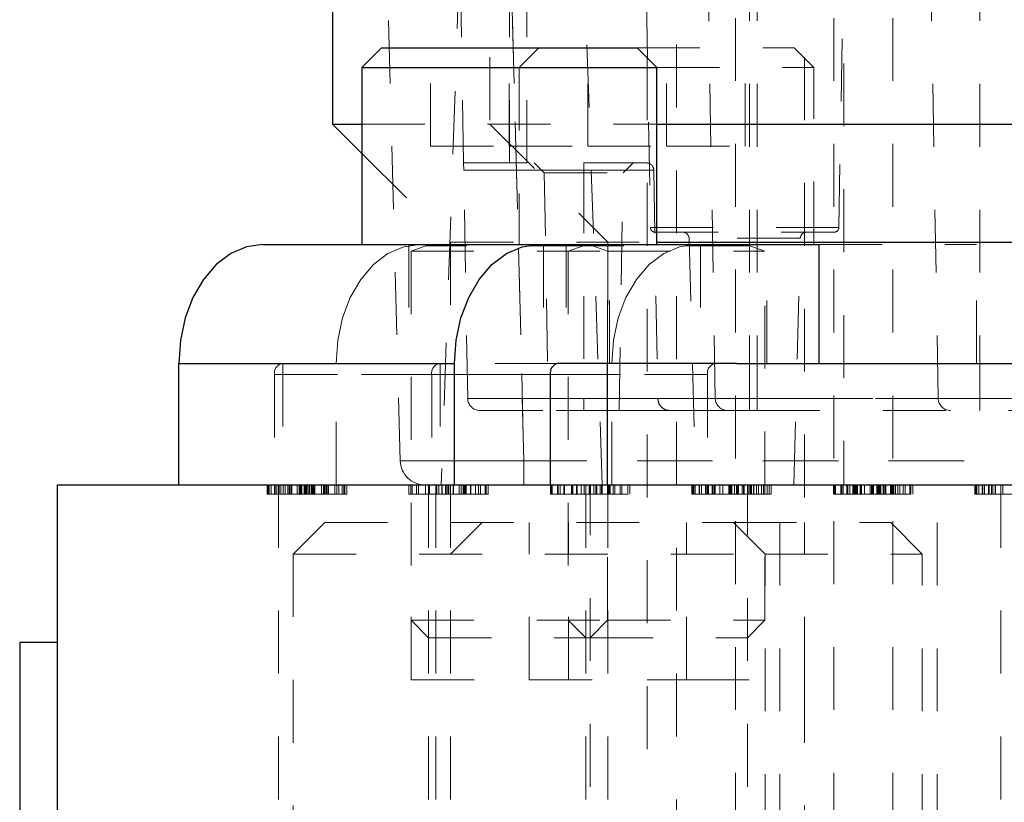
# Model space of a CAD drawing. Header units: inches. Extents: x 220 to 877, y 4 to 174.
# Tile 410 of 656: x 453.14 to 454.7, y 135.46 to 136.7. Entities that reach past the tile are written whole.
import ezdxf

# ---------------------------------------------------------------- set-up
doc = ezdxf.new("R2010")
doc.units = ezdxf.units.IN
doc.header["$LTSCALE"] = 0.5
doc.header["$MEASUREMENT"] = 0
doc.linetypes.add('HIDDEN', pattern=[0.225, 0.15, -0.075])
for name, color, linetype in [('DSS-M-S', 53, 'Continuous'), ('SID-M-S', 105, 'Continuous'), ('SVD-M-S', 8, 'Continuous')]:
    doc.layers.add(name, color=color, linetype=linetype)

msp = doc.modelspace()

# ---------------------------------------------------------------- linework, layer by layer
at = {"layer": 'DSS-M-S', "linetype": 'HIDDEN', "lineweight": 18}
for p, q in [((454.27374, 138.70285), (454.27374, 134.7186)), ((454.42999, 138.70285), (454.42999, 134.7186)), ((454.52374, 138.70285), (454.52374, 134.7186)), ((454.17999, 138.46072), (454.17999, 134.7186)), ((453.88312, 138.44072), (453.88312, 136.53422)), ((454.13312, 138.44072), (454.13312, 134.29322)), ((454.38312, 138.44072), (454.38312, 135.90072)), ((454.44562, 137.43072), (454.44562, 135.96072)), ((453.67961, 136.53422), (454.14836, 136.53422)), ((453.88312, 136.53422), (454.07062, 136.34672)), ((453.67961, 136.48773), (453.82062, 136.34672)), ((453.82062, 136.34672), (454.14836, 136.34672)), ((453.82062, 136.34672), (453.82062, 136.15372)), ((454.07062, 136.34672), (454.07062, 136.15372)), ((453.55412, 136.15372), (453.55412, 135.96072)), ((453.80412, 136.15372), (453.80412, 135.96072)), ((453.52931, 135.94572), (453.52931, 135.96072)), ((453.53085, 135.94572), (453.53085, 135.96072)), ((453.53239, 135.94572), (453.53239, 135.96072)), ((453.53529, 135.94572), (453.53529, 135.96072)), ((453.54085, 135.94572), (453.54085, 135.96072)), ((453.54162, 135.94572), (453.54162, 135.96072)), ((453.54469, 135.94572), (453.54469, 135.96072)), ((453.54712, 135.96072), (453.54712, 135.40072)), ((453.54775, 135.94572), (453.54775, 135.96072)), ((453.54811, 135.94572), (453.54811, 135.96072)), ((453.55085, 135.94572), (453.55085, 135.96072)), ((453.55462, 135.94572), (453.55462, 135.96072)), ((453.55794, 135.94572), (453.55794, 135.96072)), ((453.56186, 135.94572), (453.56186, 135.96072)), ((453.56222, 135.94572), (453.56222, 135.96072)), ((453.56452, 135.94572), (453.56452, 135.96072)), ((453.56469, 135.94572), (453.56469, 135.96072)), ((453.56645, 135.94572), (453.56645, 135.96072)), ((453.567, 135.94572), (453.567, 135.96072)), ((453.56803, 135.94572), (453.56803, 135.96072)), ((453.57674, 135.94572), (453.57674, 135.96072)), ((453.57991, 135.94572), (453.57991, 135.96072)), ((453.57991, 135.94572), (453.57991, 135.96072)), ((453.58049, 135.94572), (453.58049, 135.96072)), ((453.58049, 135.94572), (453.58049, 135.96072)), ((453.58205, 135.94572), (453.58205, 135.96072)), ((453.58315, 135.94572), (453.58315, 135.96072)), ((453.58335, 135.94572), (453.58335, 135.96072)), ((453.58335, 135.94572), (453.58335, 135.96072)), ((453.58407, 135.94572), (453.58407, 135.96072)), ((453.58777, 135.94572), (453.58777, 135.96072)), ((453.58789, 135.94572), (453.58789, 135.96072)), ((453.58931, 135.94572), (453.58931, 135.96072)), ((453.58936, 135.94572), (453.58936, 135.96072)), ((453.59085, 135.94572), (453.59085, 135.96072)), ((453.59087, 135.94572), (453.59087, 135.96072)), ((453.59089, 135.94572), (453.59089, 135.96072)), ((453.59186, 135.94572), (453.59186, 135.96072)), ((453.5919, 135.94572), (453.5919, 135.96072)), ((453.59234, 135.94572), (453.59234, 135.96072)), ((453.59239, 135.94572), (453.59239, 135.96072)), ((453.59243, 135.94572), (453.59243, 135.96072)), ((453.59246, 135.94572), (453.59246, 135.96072)), ((453.59546, 135.94572), (453.59546, 135.96072)), ((453.59712, 135.94572), (453.59712, 135.96072)), ((453.5996, 135.94572), (453.5996, 135.96072)), ((453.59991, 135.94572), (453.59991, 135.96072)), ((453.60008, 135.94572), (453.60008, 135.96072)), ((453.60162, 135.94572), (453.60162, 135.96072)), ((453.60315, 135.94572), (453.60315, 135.96072)), ((453.60469, 135.94572), (453.60469, 135.96072)), ((453.61546, 135.94572), (453.61546, 135.96072)), ((453.61859, 135.94572), (453.61859, 135.96072)), ((453.61871, 135.94572), (453.61871, 135.96072)), ((453.61883, 135.94572), (453.61883, 135.96072)), ((453.61931, 135.94572), (453.61931, 135.96072)), ((453.61979, 135.94572), (453.61979, 135.96072)), ((453.62029, 135.94572), (453.62029, 135.96072)), ((453.62032, 135.94572), (453.62032, 135.96072)), ((453.62243, 135.94572), (453.62243, 135.96072)), ((453.62265, 135.94572), (453.62265, 135.96072)), ((453.62428, 135.94572), (453.62428, 135.96072)), ((453.62433, 135.94572), (453.62433, 135.96072)), ((453.62469, 135.94572), (453.62469, 135.96072)), ((453.62662, 135.94572), (453.62662, 135.96072)), ((453.63671, 135.94572), (453.63671, 135.96072)), ((453.64008, 135.94572), (453.64008, 135.96072)), ((453.64315, 135.94572), (453.64315, 135.96072)), ((453.64806, 135.94572), (453.64806, 135.96072)), ((453.65075, 135.94572), (453.65075, 135.96072)), ((453.65239, 135.94572), (453.65239, 135.96072)), ((453.65546, 135.94572), (453.65546, 135.96072)), ((453.75431, 135.94572), (453.75431, 135.96072)), ((453.75739, 135.94572), (453.75739, 135.96072)), ((453.75943, 135.94572), (453.75943, 135.96072)), ((453.76662, 135.94572), (453.76662, 135.96072)), ((453.76969, 135.94572), (453.76969, 135.96072)), ((453.78053, 135.94572), (453.78053, 135.96072)), ((453.78549, 135.96072), (453.78549, 135.08072)), ((453.78662, 135.94572), (453.78662, 135.96072)), ((453.78678, 135.94572), (453.78678, 135.96072)), ((453.78695, 135.94572), (453.78695, 135.96072)), ((453.79712, 135.96072), (453.79712, 135.40072)), ((453.79873, 135.94572), (453.79873, 135.96072)), ((453.79892, 135.94572), (453.79892, 135.96072)), ((453.80174, 135.94572), (453.80174, 135.96072)), ((453.80174, 135.94572), (453.80174, 135.96072)), ((453.80662, 135.94572), (453.80662, 135.96072)), ((453.80705, 135.94572), (453.80705, 135.96072)), ((453.80705, 135.94572), (453.80705, 135.96072)), ((453.81277, 135.94572), (453.81277, 135.96072)), ((453.81474, 135.94572), (453.81474, 135.96072)), ((453.81686, 135.94572), (453.81686, 135.96072)), ((453.8169, 135.94572), (453.8169, 135.96072)), ((453.81743, 135.94572), (453.81743, 135.96072)), ((453.81746, 135.94572), (453.81746, 135.96072)), ((453.81787, 135.94572), (453.81787, 135.96072)), ((453.82062, 135.96072), (453.82062, 134.29322)), ((453.82062, 135.96072), (453.82062, 133.46072)), ((453.82481, 135.94572), (453.82481, 135.96072)), ((453.82508, 135.94572), (453.82508, 135.96072)), ((453.82551, 135.94572), (453.82551, 135.96072)), ((453.83419, 135.94572), (453.83419, 135.96072)), ((453.83431, 135.94572), (453.83431, 135.96072)), ((453.83746, 135.94572), (453.83746, 135.96072)), ((453.84046, 135.94572), (453.84046, 135.96072)), ((453.842, 135.94572), (453.842, 135.96072)), ((453.84383, 135.94572), (453.84383, 135.96072)), ((453.84479, 135.94572), (453.84479, 135.96072)), ((453.84515, 135.94572), (453.84515, 135.96072)), ((453.8452, 135.94572), (453.8452, 135.96072)), ((453.85246, 135.94572), (453.85246, 135.96072)), ((453.85277, 135.94572), (453.85277, 135.96072)), ((453.85296, 135.94572), (453.85296, 135.96072)), ((453.86015, 135.94572), (453.86015, 135.96072)), ((453.86508, 135.94572), (453.86508, 135.96072)), ((453.86815, 135.94572), (453.86815, 135.96072)), ((453.87558, 135.94572), (453.87558, 135.96072)), ((453.87739, 135.94572), (453.87739, 135.96072)), ((453.88046, 135.94572), (453.88046, 135.96072)), ((453.97931, 135.94572), (453.97931, 135.96072)), ((453.98085, 135.94572), (453.98085, 135.96072)), ((453.98239, 135.94572), (453.98239, 135.96072)), ((453.99085, 135.94572), (453.99085, 135.96072)), ((453.99162, 135.94572), (453.99162, 135.96072)), ((453.99469, 135.94572), (453.99469, 135.96072)), ((454.00085, 135.94572), (454.00085, 135.96072)), ((454.002, 135.94572), (454.002, 135.96072)), ((454.01315, 135.94572), (454.01315, 135.96072)), ((454.01438, 135.94572), (454.01438, 135.96072)), ((454.01498, 135.94572), (454.01498, 135.96072)), ((454.02085, 135.94572), (454.02085, 135.96072)), ((454.02159, 135.94572), (454.02159, 135.96072)), ((454.02205, 135.94572), (454.02205, 135.96072)), ((454.02854, 135.94572), (454.02854, 135.96072)), ((454.03315, 135.94572), (454.03315, 135.96072)), ((454.03549, 135.96072), (454.03549, 135.08072)), ((454.04085, 135.94572), (454.04085, 135.96072)), ((454.04186, 135.94572), (454.04186, 135.96072)), ((454.0419, 135.94572), (454.0419, 135.96072)), ((454.04239, 135.94572), (454.04239, 135.96072)), ((454.04243, 135.94572), (454.04243, 135.96072)), ((454.04246, 135.94572), (454.04246, 135.96072)), ((454.04249, 135.08072), (454.04249, 135.96072)), ((454.04291, 135.94572), (454.04291, 135.96072)), ((454.04854, 135.94572), (454.04854, 135.96072)), ((454.05162, 135.94572), (454.05162, 135.96072)), ((454.05315, 135.94572), (454.05315, 135.96072)), ((454.05851, 135.94572), (454.05851, 135.96072)), ((454.06085, 135.94572), (454.06085, 135.96072)), ((454.06162, 135.94572), (454.06162, 135.96072)), ((454.07062, 135.96072), (454.07062, 134.29322)), ((454.07062, 135.96072), (454.07062, 133.46072)), ((454.07162, 135.94572), (454.07162, 135.96072)), ((454.07315, 135.94572), (454.07315, 135.96072)), ((454.07416, 135.94572), (454.07416, 135.96072)), ((454.079, 135.94572), (454.079, 135.96072)), ((454.0819, 135.94572), (454.0819, 135.96072)), ((454.09008, 135.94572), (454.09008, 135.96072)), ((454.09315, 135.94572), (454.09315, 135.96072)), ((454.10239, 135.94572), (454.10239, 135.96072)), ((454.10546, 135.94572), (454.10546, 135.96072)), ((454.20431, 135.94572), (454.20431, 135.96072)), ((454.20585, 135.94572), (454.20585, 135.96072)), ((454.20739, 135.94572), (454.20739, 135.96072)), ((454.20943, 135.94572), (454.20943, 135.96072)), ((454.21585, 135.94572), (454.21585, 135.96072)), ((454.21662, 135.94572), (454.21662, 135.96072)), ((454.21969, 135.94572), (454.21969, 135.96072)), ((454.22585, 135.94572), (454.22585, 135.96072)), ((454.227, 135.94572), (454.227, 135.96072)), ((454.22892, 135.94572), (454.22892, 135.96072)), ((454.23053, 135.94572), (454.23053, 135.96072)), ((454.23662, 135.94572), (454.23662, 135.96072)), ((454.23678, 135.94572), (454.23678, 135.96072)), ((454.23695, 135.94572), (454.23695, 135.96072)), ((454.23722, 135.94572), (454.23722, 135.96072)), ((454.23938, 135.94572), (454.23938, 135.96072)), ((454.23998, 135.94572), (454.23998, 135.96072)), ((454.24041, 135.94572), (454.24041, 135.96072)), ((454.24085, 135.94572), (454.24085, 135.96072)), ((454.24106, 135.94572), (454.24106, 135.96072)), ((454.24145, 135.94572), (454.24145, 135.96072)), ((454.24873, 135.94572), (454.24873, 135.96072)), ((454.25354, 135.94572), (454.25354, 135.96072)), ((454.26289, 135.94572), (454.26289, 135.96072)), ((454.26431, 135.94572), (454.26431, 135.96072)), ((454.26585, 135.94572), (454.26585, 135.96072)), ((454.26686, 135.94572), (454.26686, 135.96072)), ((454.2669, 135.94572), (454.2669, 135.96072)), ((454.26734, 135.94572), (454.26734, 135.96072)), ((454.26739, 135.94572), (454.26739, 135.96072)), ((454.26743, 135.94572), (454.26743, 135.96072)), ((454.26746, 135.94572), (454.26746, 135.96072)), ((454.26787, 135.94572), (454.26787, 135.96072)), ((454.26791, 135.94572), (454.26791, 135.96072)), ((454.27212, 135.94572), (454.27212, 135.96072)), ((454.27546, 135.94572), (454.27546, 135.96072)), ((454.27551, 135.94572), (454.27551, 135.96072)), ((454.2757, 135.94572), (454.2757, 135.96072)), ((454.27662, 135.94572), (454.27662, 135.96072)), ((454.27815, 135.94572), (454.27815, 135.96072)), ((454.28419, 135.94572), (454.28419, 135.96072)), ((454.28662, 135.94572), (454.28662, 135.96072)), ((454.28746, 135.94572), (454.28746, 135.96072)), ((454.29249, 135.08072), (454.29249, 135.96072)), ((454.29373, 135.94572), (454.29373, 135.96072)), ((454.29392, 135.94572), (454.29392, 135.96072)), ((454.29662, 135.94572), (454.29662, 135.96072)), ((454.29743, 135.94572), (454.29743, 135.96072)), ((454.29765, 135.94572), (454.29765, 135.96072)), ((454.29815, 135.94572), (454.29815, 135.96072)), ((454.29916, 135.94572), (454.29916, 135.96072)), ((454.30246, 135.94572), (454.30246, 135.96072)), ((454.30277, 135.94572), (454.30277, 135.96072)), ((454.30296, 135.94572), (454.30296, 135.96072)), ((454.3069, 135.94572), (454.3069, 135.96072)), ((454.31015, 135.94572), (454.31015, 135.96072)), ((454.31508, 135.94572), (454.31508, 135.96072)), ((454.31815, 135.94572), (454.31815, 135.96072)), ((454.32395, 135.94572), (454.32395, 135.96072)), ((454.32739, 135.94572), (454.32739, 135.96072)), ((454.33046, 135.94572), (454.33046, 135.96072)), ((454.34412, 135.40072), (454.34412, 135.96072)), ((454.42931, 135.94572), (454.42931, 135.96072)), ((454.43085, 135.94572), (454.43085, 135.96072)), ((454.43239, 135.94572), (454.43239, 135.96072)), ((454.44085, 135.94572), (454.44085, 135.96072)), ((454.44162, 135.94572), (454.44162, 135.96072)), ((454.44248, 135.94572), (454.44248, 135.96072)), ((454.44469, 135.94572), (454.44469, 135.96072)), ((454.45085, 135.94572), (454.45085, 135.96072)), ((454.452, 135.94572), (454.452, 135.96072)), ((454.45553, 135.94572), (454.45553, 135.96072)), ((454.46008, 135.94572), (454.46008, 135.96072)), ((454.46162, 135.94572), (454.46162, 135.96072)), ((454.46178, 135.94572), (454.46178, 135.96072)), ((454.46195, 135.94572), (454.46195, 135.96072)), ((454.46315, 135.94572), (454.46315, 135.96072)), ((454.46438, 135.94572), (454.46438, 135.96072)), ((454.46498, 135.94572), (454.46498, 135.96072)), ((454.46599, 135.94572), (454.46599, 135.96072)), ((454.46635, 135.94572), (454.46635, 135.96072)), ((454.46712, 135.94572), (454.46712, 135.96072)), ((454.46734, 135.94572), (454.46734, 135.96072)), ((454.47159, 135.94572), (454.47159, 135.96072)), ((454.47205, 135.94572), (454.47205, 135.96072)), ((454.47239, 135.94572), (454.47239, 135.96072)), ((454.47373, 135.94572), (454.47373, 135.96072)), ((454.47854, 135.94572), (454.47854, 135.96072)), ((454.48777, 135.94572), (454.48777, 135.96072)), ((454.48974, 135.94572), (454.48974, 135.96072)), ((454.49085, 135.94572), (454.49085, 135.96072)), ((454.49186, 135.94572), (454.49186, 135.96072)), ((454.4919, 135.94572), (454.4919, 135.96072)), ((454.49239, 135.94572), (454.49239, 135.96072)), ((454.49243, 135.94572), (454.49243, 135.96072)), ((454.49246, 135.94572), (454.49246, 135.96072)), ((454.49287, 135.94572), (454.49287, 135.96072)), ((454.49291, 135.94572), (454.49291, 135.96072)), ((454.49854, 135.94572), (454.49854, 135.96072)), ((454.49924, 135.94572), (454.49924, 135.96072)), ((454.49981, 135.94572), (454.49981, 135.96072)), ((454.50008, 135.94572), (454.50008, 135.96072)), ((454.50051, 135.94572), (454.50051, 135.96072)), ((454.50162, 135.94572), (454.50162, 135.96072)), ((454.50315, 135.94572), (454.50315, 135.96072)), ((454.50469, 135.94572), (454.50469, 135.96072)), ((454.50851, 135.94572), (454.50851, 135.96072)), ((454.50919, 135.94572), (454.50919, 135.96072)), ((454.51085, 135.94572), (454.51085, 135.96072)), ((454.51162, 135.94572), (454.51162, 135.96072)), ((454.51246, 135.94572), (454.51246, 135.96072)), ((454.52015, 135.94572), (454.52015, 135.96072)), ((454.5202, 135.94572), (454.5202, 135.96072)), ((454.52162, 135.94572), (454.52162, 135.96072)), ((454.52315, 135.94572), (454.52315, 135.96072)), ((454.52416, 135.94572), (454.52416, 135.96072)), ((454.52433, 135.94572), (454.52433, 135.96072)), ((454.5245, 135.94572), (454.5245, 135.96072)), ((454.52467, 135.94572), (454.52467, 135.96072)), ((454.52474, 135.94572), (454.52474, 135.96072)), ((454.52746, 135.94572), (454.52746, 135.96072)), ((454.52777, 135.94572), (454.52777, 135.96072)), ((454.52796, 135.94572), (454.52796, 135.96072)), ((454.5319, 135.94572), (454.5319, 135.96072)), ((454.53515, 135.94572), (454.53515, 135.96072)), ((454.54008, 135.94572), (454.54008, 135.96072)), ((454.54315, 135.94572), (454.54315, 135.96072)), ((454.55058, 135.94572), (454.55058, 135.96072)), ((454.55239, 135.94572), (454.55239, 135.96072)), ((454.55546, 135.94572), (454.55546, 135.96072)), ((454.59412, 135.40072), (454.59412, 135.96072)), ((454.65431, 135.94572), (454.65431, 135.96072)), ((454.65585, 135.94572), (454.65585, 135.96072)), ((454.65739, 135.94572), (454.65739, 135.96072)), ((454.66029, 135.94572), (454.66029, 135.96072)), ((454.66585, 135.94572), (454.66585, 135.96072)), ((454.66662, 135.94572), (454.66662, 135.96072)), ((454.66969, 135.94572), (454.66969, 135.96072)), ((454.67585, 135.94572), (454.67585, 135.96072)), ((454.677, 135.94572), (454.677, 135.96072)), ((454.68053, 135.94572), (454.68053, 135.96072)), ((454.68294, 135.94572), (454.68294, 135.96072)), ((454.68662, 135.94572), (454.68662, 135.96072)), ((454.68678, 135.94572), (454.68678, 135.96072)), ((454.68695, 135.94572), (454.68695, 135.96072)), ((454.68722, 135.94572), (454.68722, 135.96072)), ((454.69562, 135.96072), (454.69562, 135.33572)), ((454.69873, 135.94572), (454.69873, 135.96072)), ((453.86015, 135.94572), (453.85277, 135.94572)), ((454.04239, 135.94572), (454.05746, 135.94572)), ((454.09008, 135.94572), (454.0619, 135.94572)), ((454.10239, 135.94572), (454.09008, 135.94572)), ((454.46008, 135.94572), (454.46275, 135.94572)), ((454.49239, 135.94572), (454.50746, 135.94572)), ((454.54008, 135.94572), (454.5119, 135.94572)), ((454.55239, 135.94572), (454.54008, 135.94572)), ((454.38312, 135.65072), (454.38312, 134.29322))]:
    msp.add_line(p, q, dxfattribs=at)
at = {"layer": 'DSS-M-S', "linetype": 'Continuous', "lineweight": 25}
for p, q in [((453.63312, 138.44072), (453.63312, 136.53422)), ((453.63312, 136.53422), (453.67961, 136.48773)), ((453.63312, 136.53422), (453.67961, 136.53422)), ((454.14836, 136.53422), (456.24287, 136.53422)), ((454.14836, 136.34672), (456.24287, 136.34672)), ((454.27499, 136.15372), (456.11624, 136.15372)), ((453.19562, 133.46072), (453.19562, 135.96072)), ((453.19562, 135.96072), (459.44562, 135.96072))]:
    msp.add_line(p, q, dxfattribs=at)
at = {"layer": 'DSS-M-S', "linetype": 'HIDDEN', "lineweight": 18}
for points, knots in [([(453.59234, 135.94572), (453.57793, 135.94572), (453.55634, 135.94572), (453.53645, 135.94572), (453.53017, 135.94572), (453.52959, 135.94572), (453.52931, 135.94572)], [0, 0, 0, 0, 0.4994065, 0.7487427, 0.8743724, 1, 1, 1, 1]), ([(453.61859, 135.94572), (453.61424, 135.94572), (453.60707, 135.94572), (453.59781, 135.94572), (453.5904, 135.94572), (453.5857, 135.94572), (453.58335, 135.94572)], [0, 0, 0, 0, 0.33929492, 0.55942537, 0.77969467, 1, 1, 1, 1]), ([(453.65546, 135.94572), (453.65518, 135.94572), (453.65461, 135.94572), (453.64835, 135.94572), (453.62833, 135.94572), (453.60674, 135.94572), (453.59234, 135.94572)], [0, 0, 0, 0, 0.1256001, 0.2511969, 0.5005813, 1, 1, 1, 1]), ([(453.59239, 135.94572), (453.60353, 135.94572), (453.62022, 135.94572), (453.63671, 135.94572), (453.64229, 135.94572), (453.64287, 135.94572), (453.64315, 135.94572)], [0, 0, 0, 0, 0.5000715, 0.7490206, 0.8745985, 1, 1, 1, 1]), ([(453.78678, 135.94572), (453.78188, 135.94572), (453.77205, 135.94572), (453.76159, 135.94572), (453.75524, 135.94572), (453.75462, 135.94572), (453.75431, 135.94572)], [0, 0, 0, 0, 0.2791829, 0.5590851, 0.779446, 1, 1, 1, 1]), ([(453.82551, 135.94572), (453.81994, 135.94572), (453.81218, 135.94572), (453.79774, 135.94572), (453.79043, 135.94572), (453.78678, 135.94572)], [0, 0, 0, 0, 0.5601154, 0.7802838, 1, 1, 1, 1]), ([(453.81787, 135.94572), (453.82063, 135.94572), (453.82556, 135.94572), (453.83155, 135.94572), (453.83419, 135.94572)], [0, 0, 0, 0, 0.5604127, 1, 1, 1, 1]), ([(453.83746, 135.94572), (453.83516, 135.94572), (453.83106, 135.94572), (453.8272, 135.94572), (453.82551, 135.94572)], [0, 0, 0, 0, 0.5599058, 1, 1, 1, 1]), ([(453.85296, 135.94572), (453.85129, 135.94572), (453.84794, 135.94572), (453.84242, 135.94572), (453.83934, 135.94572), (453.83746, 135.94572)], [0, 0, 0, 0, 0.2799464, 0.5597741, 1, 1, 1, 1]), ([(453.88046, 135.94572), (453.8801, 135.94572), (453.87938, 135.94572), (453.87232, 135.94572), (453.86477, 135.94572), (453.86015, 135.94572)], [0, 0, 0, 0, 0.2797499, 0.5595012, 1, 1, 1, 1]), ([(453.86229, 135.94572), (453.86306, 135.94572), (453.86546, 135.94572), (453.86759, 135.94572), (453.86797, 135.94572), (453.86815, 135.94572)], [0, 0, 0, 0, 0.1934431, 0.5966092, 1, 1, 1, 1]), ([(454.02159, 135.94572), (454.01537, 135.94572), (454.00293, 135.94572), (453.98845, 135.94572), (453.98042, 135.94572), (453.97968, 135.94572), (453.97931, 135.94572)], [0, 0, 0, 0, 0.2798641, 0.559271, 0.7794235, 1, 1, 1, 1]), ([(453.99162, 135.94572), (453.99214, 135.94572), (453.9932, 135.94572), (454.0014, 135.94572), (454.01144, 135.94572), (454.01851, 135.94572), (454.02205, 135.94572)], [0, 0, 0, 0, 0.279617, 0.5593571, 0.7795592, 1, 1, 1, 1]), ([(454.06085, 135.94572), (454.06024, 135.94572), (454.05902, 135.94572), (454.04822, 135.94572), (454.03508, 135.94572), (454.02609, 135.94572), (454.02159, 135.94572)], [0, 0, 0, 0, 0.2796881, 0.5590255, 0.7792916, 1, 1, 1, 1]), ([(454.26734, 135.94572), (454.25293, 135.94572), (454.23134, 135.94572), (454.21145, 135.94572), (454.20517, 135.94572), (454.20459, 135.94572), (454.20431, 135.94572)], [0, 0, 0, 0, 0.4994065, 0.7487427, 0.8743724, 1, 1, 1, 1]), ([(454.33046, 135.94572), (454.33018, 135.94572), (454.32961, 135.94572), (454.32335, 135.94572), (454.30333, 135.94572), (454.28174, 135.94572), (454.26734, 135.94572)], [0, 0, 0, 0, 0.1256001, 0.2511969, 0.5005813, 1, 1, 1, 1]), ([(454.26739, 135.94572), (454.27853, 135.94572), (454.29522, 135.94572), (454.31171, 135.94572), (454.31729, 135.94572), (454.31787, 135.94572), (454.31815, 135.94572)], [0, 0, 0, 0, 0.5000715, 0.7490206, 0.8745985, 1, 1, 1, 1]), ([(454.47159, 135.94572), (454.46537, 135.94572), (454.45293, 135.94572), (454.43845, 135.94572), (454.43042, 135.94572), (454.42968, 135.94572), (454.42931, 135.94572)], [0, 0, 0, 0, 0.2798641, 0.559271, 0.7794235, 1, 1, 1, 1]), ([(454.44162, 135.94572), (454.44214, 135.94572), (454.4432, 135.94572), (454.4514, 135.94572), (454.46144, 135.94572), (454.46851, 135.94572), (454.47205, 135.94572)], [0, 0, 0, 0, 0.279617, 0.5593571, 0.7795592, 1, 1, 1, 1]), ([(454.51085, 135.94572), (454.51024, 135.94572), (454.50902, 135.94572), (454.49822, 135.94572), (454.48508, 135.94572), (454.47609, 135.94572), (454.47159, 135.94572)], [0, 0, 0, 0, 0.2796881, 0.5590255, 0.7792916, 1, 1, 1, 1]), ([(454.50851, 135.94572), (454.50923, 135.94572), (454.51051, 135.94572), (454.51074, 135.94572), (454.51085, 135.94572)], [0, 0, 0, 0, 0.5600642, 1, 1, 1, 1]), ([(454.71734, 135.94572), (454.70293, 135.94572), (454.68134, 135.94572), (454.66145, 135.94572), (454.65517, 135.94572), (454.65459, 135.94572), (454.65431, 135.94572)], [0, 0, 0, 0, 0.4994065, 0.7487427, 0.8743724, 1, 1, 1, 1])]:
    msp.add_open_spline(points, degree=3, knots=knots, dxfattribs=at)
at = {"layer": 'SID-M-S', "linetype": 'Continuous', "lineweight": 25}
for q in [(453.13562, 133.71072), (453.19562, 135.71072)]:
    msp.add_line((453.13562, 135.71072), q, dxfattribs=at)
at = {"layer": 'SVD-M-S', "linetype": 'HIDDEN', "lineweight": 18}
for p, q in [((453.84134, 136.47253), (453.81488, 137.98842)), ((453.9142, 136.47253), (453.9142, 137.98842)), ((453.9142, 136.47253), (453.9142, 137.98842)), ((453.94176, 136.47253), (453.94176, 137.98842)), ((454.24158, 136.09817), (454.20858, 137.98842)), ((454.29609, 136.09817), (454.29609, 137.98842)), ((454.30791, 136.09817), (454.30791, 137.98842)), ((454.59591, 136.09817), (454.56292, 137.98842)), ((454.66224, 136.09817), (454.66224, 137.98842)), ((453.74054, 135.99906), (453.6898, 137.9371)), ((453.88658, 137.9371), (453.93733, 135.99906)), ((453.93733, 135.99906), (453.88658, 137.9371)), ((454.11106, 137.9371), (454.13841, 136.37003)), ((454.43803, 136.37003), (454.46539, 137.9371)), ((453.85571, 137.38592), (453.80594, 135.96072)), ((454.06184, 135.96072), (454.01207, 137.38592)), ((453.78899, 136.49897), (453.78899, 136.65522)), ((453.91399, 136.49897), (453.91399, 136.65522)), ((453.96086, 136.65522), (453.92961, 136.62397)), ((454.03899, 136.49897), (454.03899, 136.65522)), ((454.11711, 136.65522), (454.36711, 136.65522)), ((454.16399, 136.49897), (454.16399, 136.65522)), ((454.28899, 136.49897), (454.28899, 136.65522)), ((454.39836, 136.62397), (454.36711, 136.65522)), ((453.92961, 136.62397), (453.92961, 136.34272)), ((454.14836, 136.62397), (454.39836, 136.62397)), ((454.39836, 136.34272), (454.39836, 136.62397)), ((453.78899, 136.49897), (453.91399, 136.49897)), ((453.91399, 136.49897), (454.03899, 136.49897)), ((454.03899, 136.49897), (454.16399, 136.49897)), ((454.16399, 136.49897), (454.28899, 136.49897)), ((453.9142, 136.47253), (453.84134, 136.47253)), ((453.84134, 136.47253), (453.84155, 136.46093)), ((453.94176, 136.47253), (453.9142, 136.47253)), ((454.13195, 136.47253), (453.94176, 136.47253)), ((453.95357, 136.47253), (453.9696, 136.45651)), ((454.03232, 136.46093), (454.03232, 136.47253)), ((454.03232, 136.46093), (454.03232, 136.47253)), ((454.09503, 136.45651), (454.11106, 136.47253)), ((453.84155, 136.46093), (454.03232, 136.46093)), ((453.84788, 136.09817), (453.84155, 136.46093)), ((454.03232, 136.46093), (453.84155, 136.46093)), ((453.9696, 136.45651), (454.09503, 136.45651)), ((453.9696, 136.45651), (453.9762, 136.07883)), ((454.03232, 136.46093), (454.14376, 136.46093)), ((454.03232, 136.46093), (454.03232, 136.09817)), ((454.03232, 136.46093), (454.03232, 136.09817)), ((454.14376, 136.46093), (454.03232, 136.46093)), ((454.08844, 136.07883), (454.09503, 136.45651)), ((454.14376, 136.46093), (454.15009, 136.09817)), ((454.13841, 136.37003), (454.43803, 136.37003)), ((454.14628, 136.3623), (454.43016, 136.3623)), ((454.37655, 136.35271), (454.19989, 136.35271)), ((454.19989, 136.35271), (454.21015, 135.96072)), ((454.36629, 135.96072), (454.37655, 136.35271)), ((453.74618, 136.33909), (453.72111, 136.32834)), ((453.77225, 136.34272), (453.74618, 136.33909)), ((453.75449, 136.34272), (453.75449, 136.15372)), ((453.75774, 136.34272), (453.75774, 136.34233)), ((453.75774, 136.34233), (454.07024, 136.34233)), ((453.78129, 136.3408), (453.75774, 136.33223)), ((453.75774, 136.33223), (454.07024, 136.33223)), ((453.75774, 136.33223), (453.75774, 135.74547)), ((454.04623, 136.3408), (453.78174, 136.3408)), ((453.96823, 136.34272), (453.96823, 136.15372)), ((454.00449, 136.34272), (454.00449, 136.15372)), ((454.00774, 136.34272), (454.00774, 136.34233)), ((454.03129, 136.3408), (454.00774, 136.33223)), ((454.00774, 136.33223), (454.00774, 135.74547)), ((454.29623, 136.3408), (454.03174, 136.3408)), ((454.07024, 136.33223), (454.04668, 136.3408)), ((454.07024, 136.34233), (454.07024, 136.34272)), ((454.07024, 136.34233), (454.32024, 136.34233)), ((454.07024, 136.33223), (454.32024, 136.33223)), ((454.07024, 136.15372), (454.07024, 136.33223)), ((454.07349, 136.15372), (454.07349, 136.34272)), ((454.15951, 136.32834), (454.18458, 136.33909)), ((454.18458, 136.33909), (454.21066, 136.34272)), ((454.21823, 136.34272), (454.21823, 136.15372)), ((454.32024, 136.33223), (454.29668, 136.3408)), ((454.32024, 136.34233), (454.32024, 136.34272)), ((454.32024, 135.74547), (454.32024, 136.33223)), ((454.32349, 136.15372), (454.32349, 136.34272)), ((454.40663, 136.34272), (454.65663, 136.34272)), ((454.65663, 136.15372), (454.65663, 136.34272)), ((453.72111, 136.32834), (453.698, 136.31087)), ((454.13641, 136.31087), (454.15951, 136.32834)), ((453.698, 136.31087), (453.67775, 136.28737)), ((454.11616, 136.28737), (454.13641, 136.31087)), ((453.67775, 136.28737), (453.66113, 136.25873)), ((454.09954, 136.25873), (454.11616, 136.28737)), ((453.66113, 136.25873), (453.64878, 136.22605)), ((454.08719, 136.22605), (454.09954, 136.25873)), ((453.64878, 136.22605), (453.64117, 136.1906)), ((454.07958, 136.1906), (454.08719, 136.22605)), ((453.64117, 136.1906), (453.63861, 136.15372)), ((454.07701, 136.15372), (454.07958, 136.1906)), ((453.55301, 136.15372), (453.38861, 136.15372)), ((453.99141, 136.15372), (453.55301, 136.15372)), ((453.63861, 135.96072), (453.63861, 136.15372)), ((454.07701, 135.96072), (454.07701, 136.15372)), ((453.54063, 136.13622), (453.97904, 136.13622)), ((453.54063, 136.13622), (453.54063, 135.96072)), ((453.97904, 136.13622), (453.54063, 136.13622)), ((454.22904, 136.13622), (453.79063, 136.13622)), ((453.79063, 136.13622), (454.22904, 136.13622)), ((453.79063, 136.13622), (453.79063, 135.96072)), ((454.22904, 136.13622), (454.22904, 135.96072)), ((454.03232, 136.09817), (453.84788, 136.09817)), ((453.84788, 136.09817), (454.03232, 136.09817)), ((454.15009, 136.09817), (454.03232, 136.09817)), ((454.03232, 136.09817), (454.03232, 136.07883)), ((454.03232, 136.09817), (454.15009, 136.09817)), ((454.03232, 136.09817), (454.03232, 136.07883)), ((454.24158, 136.09817), (454.15009, 136.09817)), ((454.15009, 136.09817), (454.29609, 136.09817)), ((454.30791, 136.09817), (454.24158, 136.09817)), ((454.29609, 136.09817), (454.59591, 136.09817)), ((454.29609, 136.09817), (454.29609, 136.07883)), ((454.30791, 136.09817), (454.30791, 136.07883)), ((455.29216, 136.09817), (454.30791, 136.09817)), ((454.59591, 136.09817), (454.66224, 136.09817)), ((454.66224, 136.07883), (454.66224, 136.09817)), ((454.66224, 136.09817), (455.64649, 136.09817)), ((453.86756, 136.07883), (453.9762, 136.07883)), ((454.08844, 136.07883), (453.9762, 136.07883)), ((454.08844, 136.07883), (454.16977, 136.07883)), ((454.16977, 136.07883), (454.26126, 136.07883)), ((454.26126, 136.07883), (454.30791, 136.07883)), ((454.30791, 136.07883), (455.29216, 136.07883)), ((453.93733, 135.99906), (456.01707, 135.99906)), ((453.93733, 135.99906), (453.93733, 135.96072)), ((453.93733, 135.96072), (453.93733, 135.99906)), ((456.01707, 135.99906), (453.93733, 135.99906)), ((454.07024, 135.74547), (454.07024, 135.96072)), ((453.62062, 135.90072), (453.57062, 135.85072)), ((453.62062, 135.90072), (454.27062, 135.90072)), ((453.75812, 135.65072), (453.75812, 135.90072)), ((453.87062, 135.90072), (453.82062, 135.85072)), ((453.94562, 135.65072), (453.94562, 135.90072)), ((454.00812, 135.65072), (454.00812, 135.90072)), ((454.19562, 135.65072), (454.19562, 135.90072)), ((454.27062, 135.90072), (454.52062, 135.90072)), ((454.32062, 135.85072), (454.27062, 135.90072)), ((454.38312, 135.65072), (454.38312, 135.90072)), ((454.57062, 135.85072), (454.52062, 135.90072)), ((453.57062, 135.85072), (454.32062, 135.85072)), ((453.57062, 135.85072), (453.57062, 135.40072)), ((454.32062, 135.85072), (454.57062, 135.85072)), ((454.32062, 135.40072), (454.32062, 135.85072)), ((454.57062, 135.40072), (454.57062, 135.85072)), ((453.75774, 135.74547), (454.07024, 135.74547)), ((453.75774, 135.74547), (453.78549, 135.71772)), ((454.00774, 135.74547), (454.03549, 135.71772)), ((454.04249, 135.71772), (454.07024, 135.74547)), ((454.07024, 135.74547), (454.32024, 135.74547)), ((454.29249, 135.71772), (454.32024, 135.74547)), ((453.78549, 135.71772), (454.04249, 135.71772)), ((454.04249, 135.71772), (454.29249, 135.71772)), ((453.75812, 135.65072), (453.94562, 135.65072)), ((453.94562, 135.65072), (454.13312, 135.65072)), ((454.13312, 135.65072), (454.19562, 135.65072)), ((454.19562, 135.65072), (454.38312, 135.65072))]:
    msp.add_line(p, q, dxfattribs=at)
at = {"layer": 'SVD-M-S', "linetype": 'Continuous', "lineweight": 25}
for p, q in [((453.71086, 136.65522), (453.67961, 136.62397)), ((453.71086, 136.65522), (454.11711, 136.65522)), ((454.14836, 136.62397), (454.11711, 136.65522)), ((453.67961, 136.62397), (453.67961, 136.34272)), ((453.67961, 136.62397), (454.14836, 136.62397)), ((454.14836, 136.34272), (454.14836, 136.62397)), ((453.49618, 136.33909), (453.47111, 136.32834)), ((453.52225, 136.34272), (453.49618, 136.33909)), ((453.52225, 136.34272), (453.96066, 136.34272)), ((453.90951, 136.32834), (453.93458, 136.33909)), ((453.93458, 136.33909), (453.96066, 136.34272)), ((453.96066, 136.34272), (454.40663, 136.34272)), ((454.40663, 136.15372), (454.40663, 136.34272)), ((453.47111, 136.32834), (453.448, 136.31087)), ((453.88641, 136.31087), (453.90951, 136.32834)), ((453.448, 136.31087), (453.42775, 136.28737)), ((453.86616, 136.28737), (453.88641, 136.31087)), ((453.42775, 136.28737), (453.41113, 136.25873)), ((453.84954, 136.25873), (453.86616, 136.28737)), ((453.41113, 136.25873), (453.39878, 136.22605)), ((453.83719, 136.22605), (453.84954, 136.25873)), ((453.39878, 136.22605), (453.39117, 136.1906)), ((453.82958, 136.1906), (453.83719, 136.22605)), ((453.39117, 136.1906), (453.38861, 136.15372)), ((453.82701, 136.15372), (453.82958, 136.1906)), ((453.38861, 136.15372), (453.82701, 136.15372)), ((453.38861, 135.96072), (453.38861, 136.15372)), ((453.82701, 135.96072), (453.82701, 136.15372)), ((454.27499, 136.15372), (453.99141, 136.15372)), ((454.07024, 135.96072), (454.07024, 136.15372)), ((453.97904, 136.13622), (453.97904, 135.96072))]:
    msp.add_line(p, q, dxfattribs=at)
at = {"layer": 'SVD-M-S', "linetype": 'HIDDEN', "lineweight": 18}
for centre, radius, start, end in [((454.14628, 136.37017), 0.00787, 181, 270), ((454.19005, 136.35246), 0.00984, 1.5, 90), ((454.38639, 136.35246), 0.00984, 90, 178.5), ((454.43016, 136.37017), 0.00787, 270, 359), ((453.78102, 136.34154), 0.000787, 290, 90), ((454.03102, 136.34154), 0.000787, 290, 90), ((454.04695, 136.34154), 0.000787, 90, 250), ((454.29695, 136.34154), 0.000787, 90, 250), ((453.5561, 136.13841), 0.01562, 101.42175, 188.04947), ((453.8061, 136.13841), 0.01562, 101.42175, 188.04947), ((454.24451, 136.13841), 0.01562, 101.42175, 188.04947), ((453.86756, 136.09852), 0.01969, 181, 270), ((454.26126, 136.09852), 0.01969, 181, 270), ((454.61559, 136.09852), 0.01969, 181, 270), ((453.7799, 136.00009), 0.03937, 181.5, 270)]:
    msp.add_arc(centre, radius, start, end, dxfattribs=at)
at = {"layer": 'SVD-M-S', "linetype": 'Continuous', "lineweight": 25}
msp.add_arc((453.99451, 136.13841), 0.01562, 101.42175, 188.04947, dxfattribs=at)
at = {"layer": 'SVD-M-S', "linetype": 'HIDDEN', "lineweight": 18}
for points, knots in [([(454.14376, 136.46093), (454.14365, 136.462), (454.14344, 136.46413), (454.14198, 136.46726), (454.13941, 136.4702), (454.13585, 136.47218), (454.13315, 136.47243), (454.13195, 136.47253)], [0, 0, 0, 0, 0.1490377, 0.297417, 0.5035502, 0.7774595, 1, 1, 1, 1]), ([(454.15009, 136.09817), (454.15054, 136.09522), (454.15144, 136.08929), (454.15691, 136.08304), (454.16326, 136.07946), (454.1676, 136.07904), (454.16977, 136.07883)], [0, 0, 0, 0, 0.2784123, 0.5577508, 0.7786612, 1, 1, 1, 1]), ([(453.74054, 135.99906), (453.74134, 135.999), (453.74292, 135.99886), (453.75888, 135.99868), (453.79467, 135.99861), (453.8482, 135.99868), (453.89744, 135.99886), (453.92392, 135.999), (453.93733, 135.99906)], [0, 0, 0, 0, 0.1304144, 0.2574026, 0.5, 0.7425941, 0.8695831, 1, 1, 1, 1]), ([(453.93733, 135.99906), (453.92392, 135.999), (453.89745, 135.99886), (453.84821, 135.99868), (453.79467, 135.99861), (453.75888, 135.99868), (453.74292, 135.99886), (453.74134, 135.999), (453.74054, 135.99906)], [0, 0, 0, 0, 0.1304144, 0.2574026, 0.5, 0.7425941, 0.8695831, 1, 1, 1, 1])]:
    msp.add_open_spline(points, degree=3, knots=knots, dxfattribs=at)

doc.saveas('drawing.dxf')
